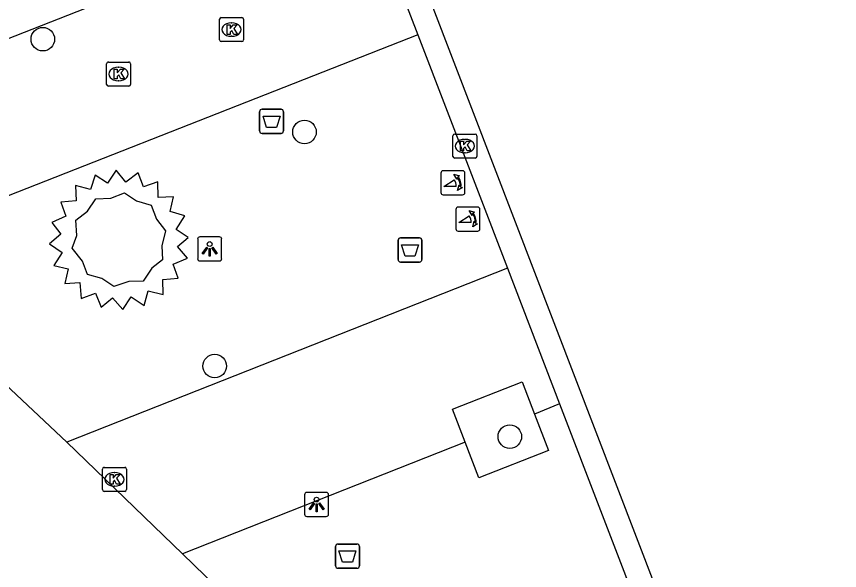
# Model space of a CAD drawing. Extents: x 160379 to 161131, y 383940 to 384849.
# Drawn here: x 160914.05 to 160948.22, y 384618.86 to 384641.84 of the extents above; entities that cross this region are included whole.
import ezdxf

# ---------------------------------------------------------------- set-up
doc = ezdxf.new("R2010")
doc.units = 0
for name, color, linetype in [('IMGEO_Afvalbak', 7, 'Continuous'), ('IMGEO_Boom', 7, 'Continuous'), ('IMGEO_Fietspad_gesloten', 7, 'Continuous'), ('IMGEO_Fietspad_open', 7, 'Continuous'), ('IMGEO_Kolk', 7, 'Continuous'), ('IMGEO_Lichtpunt', 7, 'Continuous'), ('IMGEO_Poller', 7, 'Continuous'), ('IMGEO_Rijbaan_lokaal_open', 7, 'Continuous'), ('IMGEO_Terreindeel_gesloten', 7, 'Continuous'), ('IMGEO_Voetpad_open', 7, 'Continuous')]:
    doc.layers.add(name, color=color, linetype=linetype)

msp = doc.modelspace()

# ---------------------------------------------------------------- linework, layer by layer
at = {"layer": 'IMGEO_Afvalbak'}
for p, q in [((160924.144, 384637.09), (160924.144, 384637.89)), ((160924.144, 384637.89), (160924.144, 384637.09)), ((160924.244, 384637.99), (160925.034, 384637.99)), ((160925.034, 384637.99), (160924.244, 384637.99)), ((160925.134, 384637.89), (160925.134, 384637.09)), ((160925.134, 384637.09), (160925.134, 384637.89)), ((160925.034, 384636.99), (160924.244, 384636.99)), ((160924.244, 384636.99), (160925.034, 384636.99)), ((160929.895, 384631.756), (160929.895, 384632.556)), ((160929.895, 384632.556), (160929.895, 384631.756)), ((160929.995, 384632.656), (160930.785, 384632.656)), ((160930.785, 384632.656), (160929.995, 384632.656)), ((160930.885, 384632.556), (160930.885, 384631.756)), ((160930.885, 384631.756), (160930.885, 384632.556)), ((160930.785, 384631.656), (160929.995, 384631.656)), ((160929.995, 384631.656), (160930.785, 384631.656)), ((160927.297, 384619.058), (160927.297, 384619.858)), ((160927.297, 384619.858), (160927.297, 384619.058)), ((160927.397, 384619.958), (160928.187, 384619.958)), ((160928.187, 384619.958), (160927.397, 384619.958)), ((160928.287, 384619.858), (160928.287, 384619.058)), ((160928.287, 384619.058), (160928.287, 384619.858)), ((160928.187, 384618.958), (160927.397, 384618.958)), ((160927.397, 384618.958), (160928.187, 384618.958))]:
    msp.add_line(p, q, dxfattribs=at)
for points in [[(160924.287, 384637.704), (160924.991, 384637.704), (160924.842, 384637.234), (160924.436, 384637.234), (160924.287, 384637.704)], [(160930.038, 384632.37), (160930.742, 384632.37), (160930.593, 384631.9), (160930.187, 384631.9), (160930.038, 384632.37)], [(160927.44, 384619.672), (160928.144, 384619.672), (160927.995, 384619.202), (160927.589, 384619.202), (160927.44, 384619.672)]]:
    msp.add_lwpolyline(points, dxfattribs=at)
for centre, start, end in [((160924.244, 384637.89), 90, 180), ((160924.244, 384637.89), 90, 180), ((160925.034, 384637.89), 0, 90), ((160925.034, 384637.89), 360, 90), ((160924.244, 384637.09), 180, 270), ((160924.244, 384637.09), 180, 270), ((160925.034, 384637.09), 270, 0), ((160925.034, 384637.09), 270, 0), ((160929.995, 384632.556), 90, 180), ((160929.995, 384632.556), 90, 180), ((160930.785, 384632.556), 0, 90), ((160930.785, 384632.556), 360, 90), ((160929.995, 384631.756), 180, 270), ((160929.995, 384631.756), 180, 270), ((160930.785, 384631.756), 270, 0), ((160930.785, 384631.756), 270, 0), ((160927.397, 384619.858), 90, 180), ((160927.397, 384619.858), 90, 180), ((160928.187, 384619.858), 0, 90), ((160928.187, 384619.858), 360, 90), ((160927.397, 384619.058), 180, 270), ((160927.397, 384619.058), 180, 270), ((160928.187, 384619.058), 270, 0), ((160928.187, 384619.058), 270, 0)]:
    msp.add_arc(centre, 0.1, start, end, dxfattribs=at)
at = {"layer": 'IMGEO_Boom'}
for centre in [(160915.144, 384640.896), (160926.007, 384637.049), (160922.28, 384627.341), (160934.531, 384624.415)]:
    msp.add_circle(centre, 0.489, dxfattribs=at)
at = {"layer": 'IMGEO_Fietspad_gesloten'}
msp.add_lwpolyline([(160888.245, 384754.249), (160948.219, 384598.313)], dxfattribs=at)
at = {"layer": 'IMGEO_Fietspad_open'}
for points in [[(160930.709, 384641.081), (160934.433, 384631.398)], [(160934.433, 384631.398), (160936.599, 384625.768)], [(160936.599, 384625.768), (160945.657, 384602.22)]]:
    msp.add_lwpolyline(points, dxfattribs=at)
at = {"layer": 'IMGEO_Kolk'}
for p, q in [((160922.478, 384640.87), (160922.478, 384641.722)), ((160922.553, 384641.796), (160923.405, 384641.796)), ((160923.479, 384641.722), (160923.479, 384640.87)), ((160922.966, 384641.576), (160922.991, 384641.576)), ((160922.989, 384641.016), (160922.964, 384641.016)), ((160923.405, 384640.796), (160922.553, 384640.796)), ((160917.865, 384639.95), (160918.717, 384639.95)), ((160917.79, 384639.024), (160917.79, 384639.876)), ((160918.278, 384639.73), (160918.303, 384639.73)), ((160918.791, 384639.876), (160918.791, 384639.024)), ((160918.717, 384638.95), (160917.865, 384638.95)), ((160918.301, 384639.17), (160918.276, 384639.17)), ((160932.167, 384636.036), (160932.167, 384636.888)), ((160932.242, 384636.962), (160933.094, 384636.962)), ((160933.168, 384636.888), (160933.168, 384636.036)), ((160932.655, 384636.742), (160932.68, 384636.742)), ((160932.678, 384636.182), (160932.653, 384636.182)), ((160933.094, 384635.962), (160932.242, 384635.962)), ((160917.617, 384622.215), (160917.617, 384623.067)), ((160917.692, 384623.141), (160918.544, 384623.141)), ((160918.105, 384622.921), (160918.13, 384622.921)), ((160918.618, 384623.067), (160918.618, 384622.215)), ((160918.128, 384622.361), (160918.103, 384622.361)), ((160918.544, 384622.141), (160917.692, 384622.141))]:
    msp.add_line(p, q, dxfattribs=at)
for points in [[(160922.478, 384640.87), (160922.478, 384641.722)], [(160922.553, 384641.796), (160923.405, 384641.796)], [(160923.479, 384641.722), (160923.479, 384640.87)], [(160922.799, 384641.496), (160922.922, 384641.496), (160922.922, 384641.345), (160923.052, 384641.496), (160923.216, 384641.496), (160923.07, 384641.345), (160923.223, 384641.096), (160923.071, 384641.096), (160922.986, 384641.26), (160922.922, 384641.193), (160922.922, 384641.096), (160922.799, 384641.096), (160922.799, 384641.496)], [(160923.405, 384640.796), (160922.553, 384640.796)], [(160917.865, 384639.95), (160918.717, 384639.95)], [(160917.79, 384639.024), (160917.79, 384639.876)], [(160918.111, 384639.65), (160918.234, 384639.65), (160918.234, 384639.499), (160918.364, 384639.65), (160918.528, 384639.65), (160918.382, 384639.499), (160918.535, 384639.25), (160918.383, 384639.25), (160918.298, 384639.414), (160918.234, 384639.347), (160918.234, 384639.25), (160918.111, 384639.25), (160918.111, 384639.65)], [(160918.791, 384639.876), (160918.791, 384639.024)], [(160918.717, 384638.95), (160917.865, 384638.95)], [(160932.167, 384636.036), (160932.167, 384636.888)], [(160932.242, 384636.962), (160933.094, 384636.962)], [(160933.168, 384636.888), (160933.168, 384636.036)], [(160932.488, 384636.662), (160932.611, 384636.662), (160932.611, 384636.511), (160932.741, 384636.662), (160932.905, 384636.662), (160932.759, 384636.511), (160932.912, 384636.262), (160932.76, 384636.262), (160932.675, 384636.426), (160932.611, 384636.359), (160932.611, 384636.262), (160932.488, 384636.262), (160932.488, 384636.662)], [(160933.094, 384635.962), (160932.242, 384635.962)], [(160917.617, 384622.215), (160917.617, 384623.067)], [(160917.692, 384623.141), (160918.544, 384623.141)], [(160918.618, 384623.067), (160918.618, 384622.215)], [(160917.938, 384622.841), (160918.061, 384622.841), (160918.061, 384622.69), (160918.191, 384622.841), (160918.355, 384622.841), (160918.209, 384622.69), (160918.362, 384622.441), (160918.21, 384622.441), (160918.125, 384622.605), (160918.061, 384622.538), (160918.061, 384622.441), (160917.938, 384622.441), (160917.938, 384622.841)], [(160918.544, 384622.141), (160917.692, 384622.141)]]:
    msp.add_lwpolyline(points, dxfattribs=at)
for centre, start, end in [((160922.555, 384641.72), 91.552, 178.448), ((160922.555, 384641.72), 91.552, 178.448), ((160923.403, 384641.72), 1.552, 88.448), ((160923.403, 384641.72), 1.552, 88.448), ((160922.555, 384640.872), 181.552, 268.448), ((160922.555, 384640.872), 181.552, 268.448), ((160923.403, 384640.872), 271.552, 358.448), ((160923.403, 384640.872), 271.552, 358.448), ((160917.867, 384639.874), 91.552, 178.448), ((160917.867, 384639.874), 91.552, 178.448), ((160918.715, 384639.874), 1.552, 88.448), ((160918.715, 384639.874), 1.552, 88.448), ((160917.867, 384639.026), 181.552, 268.448), ((160917.867, 384639.026), 181.552, 268.448), ((160918.715, 384639.026), 271.552, 358.448), ((160918.715, 384639.026), 271.552, 358.448), ((160932.244, 384636.886), 91.552, 178.448), ((160932.244, 384636.886), 91.552, 178.448), ((160933.092, 384636.886), 1.552, 88.448), ((160933.092, 384636.886), 1.552, 88.448), ((160932.244, 384636.038), 181.552, 268.448), ((160932.244, 384636.038), 181.552, 268.448), ((160933.092, 384636.038), 271.552, 358.448), ((160933.092, 384636.038), 271.552, 358.448), ((160917.694, 384623.065), 91.552, 178.448), ((160917.694, 384623.065), 91.552, 178.448), ((160918.542, 384623.065), 1.552, 88.448), ((160918.542, 384623.065), 1.552, 88.448), ((160917.694, 384622.217), 181.552, 268.448), ((160917.694, 384622.217), 181.552, 268.448), ((160918.542, 384622.217), 271.552, 358.448), ((160918.542, 384622.217), 271.552, 358.448)]:
    msp.add_arc(centre, 0.0765, start, end, dxfattribs=at)
for centre, major_axis, ratio, start_param, end_param in [((160922.965, 384641.296), (-0.387, 0.002), 0.722429, 4.712389, 7.853982), ((160922.99, 384641.296), (-0.39, 0.002), 0.717154, 1.570796, 4.712389), ((160918.277, 384639.45), (-0.387, 0.002), 0.722429, 4.712389, 7.853982), ((160918.302, 384639.45), (-0.39, 0.002), 0.717154, 1.570796, 4.712389), ((160932.654, 384636.462), (-0.387, 0.002), 0.722429, 4.712389, 7.853982), ((160932.679, 384636.462), (-0.39, 0.002), 0.717154, 1.570796, 4.712389), ((160918.104, 384622.641), (-0.387, 0.002), 0.722429, 4.712389, 7.853982), ((160918.129, 384622.641), (-0.39, 0.002), 0.717154, 1.570796, 4.712389)]:
    msp.add_ellipse(centre, major_axis=major_axis, ratio=ratio, start_param=start_param, end_param=end_param, dxfattribs=at)
at = {"layer": 'IMGEO_Lichtpunt'}
for p, q in [((160921.573, 384632.603), (160921.573, 384631.796)), ((160921.573, 384632.603), (160921.573, 384631.796)), ((160922.475, 384632.698), (160921.667, 384632.698)), ((160922.475, 384632.698), (160921.667, 384632.698)), ((160922.569, 384631.796), (160922.569, 384632.603)), ((160922.569, 384631.796), (160922.569, 384632.603)), ((160921.667, 384631.702), (160922.475, 384631.702)), ((160921.667, 384631.702), (160922.475, 384631.702)), ((160926.012, 384622.007), (160926.012, 384621.2)), ((160926.012, 384622.007), (160926.012, 384621.2)), ((160926.914, 384622.102), (160926.106, 384622.102)), ((160926.914, 384622.102), (160926.106, 384622.102)), ((160927.008, 384621.2), (160927.008, 384622.007)), ((160927.008, 384621.2), (160927.008, 384622.007)), ((160926.106, 384621.106), (160926.914, 384621.106)), ((160926.106, 384621.106), (160926.914, 384621.106))]:
    msp.add_line(p, q, dxfattribs=at)
for points in [[(160921.947, 384632.267), (160921.986, 384632.239), (160921.798, 384631.977), (160921.76, 384632.004), (160921.947, 384632.267)], [(160922.049, 384632.219), (160922.096, 384632.219), (160922.096, 384631.897), (160922.049, 384631.897), (160922.049, 384632.219)], [(160922.159, 384632.239), (160922.197, 384632.266), (160922.384, 384632.004), (160922.345, 384631.976), (160922.159, 384632.239)], [(160926.386, 384621.671), (160926.425, 384621.643), (160926.237, 384621.381), (160926.199, 384621.408), (160926.386, 384621.671)], [(160926.488, 384621.623), (160926.535, 384621.623), (160926.535, 384621.301), (160926.488, 384621.301), (160926.488, 384621.623)], [(160926.598, 384621.643), (160926.636, 384621.67), (160926.823, 384621.408), (160926.784, 384621.38), (160926.598, 384621.643)]]:
    msp.add_lwpolyline(points, dxfattribs=at)
for centre in [(160922.072, 384632.401), (160926.511, 384621.805)]:
    msp.add_circle(centre, 0.0994, dxfattribs=at)
for centre, start, end in [((160921.667, 384632.603), 90, 180), ((160921.667, 384632.603), 90, 180), ((160922.475, 384632.603), 0, 90), ((160922.475, 384632.603), 0, 90), ((160921.667, 384631.796), 180, 270), ((160921.667, 384631.796), 180, 270), ((160922.475, 384631.796), 270, 0), ((160922.475, 384631.796), 270, 360), ((160926.106, 384622.007), 90, 180), ((160926.106, 384622.007), 90, 180), ((160926.914, 384622.007), 0, 90), ((160926.914, 384622.007), 0, 90), ((160926.106, 384621.2), 180, 270), ((160926.106, 384621.2), 180, 270), ((160926.914, 384621.2), 270, 0), ((160926.914, 384621.2), 270, 360)]:
    msp.add_arc(centre, 0.0946, start, end, dxfattribs=at)
at = {"layer": 'IMGEO_Poller'}
for p, q in [((160931.669, 384635.343), (160931.669, 384634.536)), ((160931.669, 384635.343), (160931.669, 384634.536)), ((160932.571, 384635.438), (160931.763, 384635.438)), ((160932.571, 384635.438), (160931.763, 384635.438)), ((160932.665, 384634.536), (160932.665, 384635.343)), ((160932.665, 384634.536), (160932.665, 384635.343)), ((160931.763, 384634.441), (160932.571, 384634.441)), ((160931.763, 384634.441), (160932.571, 384634.441)), ((160932.295, 384633.839), (160932.295, 384633.032)), ((160932.295, 384633.839), (160932.295, 384633.032)), ((160933.197, 384633.934), (160932.389, 384633.934)), ((160933.197, 384633.934), (160932.389, 384633.934)), ((160933.291, 384633.032), (160933.291, 384633.839)), ((160933.291, 384633.032), (160933.291, 384633.839)), ((160932.389, 384632.937), (160933.197, 384632.937)), ((160932.389, 384632.937), (160933.197, 384632.937))]:
    msp.add_line(p, q, dxfattribs=at)
for points in [[(160932.348, 384635.167), (160932.336, 384635.094), (160932.211, 384635.299)], [(160932.211, 384635.299), (160932.442, 384635.233), (160932.371, 384635.201)], [(160932.304, 384634.794), (160931.791, 384634.794), (160932.221, 384635.069)], [(160932.364, 384634.622), (160932.43, 384634.853), (160932.46, 384634.785)], [(160932.496, 384634.758), (160932.568, 384634.747), (160932.364, 384634.622)], [(160932.974, 384633.663), (160932.962, 384633.59), (160932.837, 384633.795)], [(160932.837, 384633.795), (160933.068, 384633.729), (160932.997, 384633.697)], [(160932.93, 384633.29), (160932.417, 384633.29), (160932.847, 384633.565)], [(160932.99, 384633.118), (160933.056, 384633.349), (160933.086, 384633.281)], [(160933.122, 384633.254), (160933.194, 384633.243), (160932.99, 384633.118)]]:
    msp.add_lwpolyline(points, dxfattribs=at)
for centre, radius, start, end in [((160931.763, 384635.343), 0.0946, 90, 180), ((160931.763, 384635.343), 0.0946, 90, 180), ((160931.99, 384634.854), 0.476, 351.7527, 41.1691), ((160931.99, 384634.854), 0.516, 349.3569, 42.2912), ((160932.571, 384635.343), 0.0946, 0, 90), ((160932.571, 384635.343), 0.0946, 0, 90), ((160931.976, 384634.844), 0.332, 351.3247, 42.4854), ((160931.763, 384634.536), 0.0946, 180, 270), ((160931.763, 384634.536), 0.0946, 180, 270), ((160932.571, 384634.536), 0.0946, 270, 0), ((160932.571, 384634.536), 0.0946, 270, 0), ((160932.389, 384633.839), 0.0946, 90, 180), ((160932.389, 384633.839), 0.0946, 90, 180), ((160933.197, 384633.839), 0.0946, 0, 90), ((160933.197, 384633.839), 0.0946, 0, 90), ((160932.602, 384633.34), 0.332, 351.3247, 42.4854), ((160932.616, 384633.35), 0.476, 351.7527, 41.1691), ((160932.616, 384633.35), 0.516, 349.3569, 42.2912), ((160932.389, 384633.032), 0.0946, 180, 270), ((160932.389, 384633.032), 0.0946, 180, 270), ((160933.197, 384633.032), 0.0946, 270, 0), ((160933.197, 384633.032), 0.0946, 270, 0)]:
    msp.add_arc(centre, radius, start, end, dxfattribs=at)
at = {"layer": 'IMGEO_Rijbaan_lokaal_open'}
for points in [[(160902.728, 384636.626), (160928.531, 384646.743)], [(160928.531, 384646.743), (160930.709, 384641.081)], [(160930.709, 384641.081), (160907.749, 384632.06)], [(160916.135, 384624.185), (160907.749, 384632.06)], [(160920.946, 384619.549), (160916.135, 384624.185)], [(160940.359, 384600.723), (160920.946, 384619.549)]]:
    msp.add_lwpolyline(points, dxfattribs=at)
at = {"layer": 'IMGEO_Terreindeel_gesloten'}
msp.add_lwpolyline([(160920.243, 384632.946), (160920.08, 384632.331), (160920.118, 384631.749), (160919.666, 384631.396), (160919.312, 384630.857), (160918.709, 384630.846), (160918.098, 384630.641), (160917.594, 384630.967), (160917.001, 384631.14), (160916.786, 384631.685), (160916.368, 384632.225), (160916.551, 384632.755), (160916.516, 384633.388), (160917.006, 384633.764), (160917.346, 384634.27), (160917.964, 384634.3), (160918.533, 384634.519), (160919.031, 384634.19), (160919.646, 384634.01), (160919.862, 384633.43), (160920.243, 384632.946)], dxfattribs=at)
at = {"layer": 'IMGEO_Voetpad_open'}
for points in [[(160921.035, 384633.577), (160920.425, 384633.757), (160920.57, 384634.352), (160919.934, 384634.336), (160919.914, 384634.986), (160919.327, 384634.77), (160919.096, 384635.351), (160918.59, 384634.965), (160918.189, 384635.464), (160917.833, 384634.932), (160917.323, 384635.256), (160917.123, 384634.668), (160916.496, 384634.824), (160916.531, 384634.191), (160915.893, 384634.143), (160916.1, 384633.553), (160915.519, 384633.299), (160915.888, 384632.816), (160915.42, 384632.412), (160915.947, 384632.054), (160915.605, 384631.516), (160916.198, 384631.377), (160916.055, 384630.759), (160916.686, 384630.808), (160916.731, 384630.139), (160917.329, 384630.364), (160917.563, 384629.79), (160918.04, 384630.169), (160918.462, 384629.681), (160918.813, 384630.214), (160919.352, 384629.859), (160919.519, 384630.464), (160920.146, 384630.312), (160920.122, 384630.926), (160920.768, 384630.979), (160920.549, 384631.57), (160921.145, 384631.814), (160920.736, 384632.305), (160921.182, 384632.672), (160920.679, 384633.01), (160921.035, 384633.577)], [(160934.433, 384631.398), (160916.135, 384624.185)], [(160932.678, 384624.191), (160932.157, 384625.55), (160935.041, 384626.688), (160935.555, 384625.348)], [(160936.599, 384625.768), (160935.555, 384625.348)], [(160935.555, 384625.348), (160936.133, 384623.84), (160933.249, 384622.703), (160932.678, 384624.191)], [(160932.678, 384624.191), (160920.946, 384619.549)]]:
    msp.add_lwpolyline(points, dxfattribs=at)

doc.saveas('drawing.dxf')
